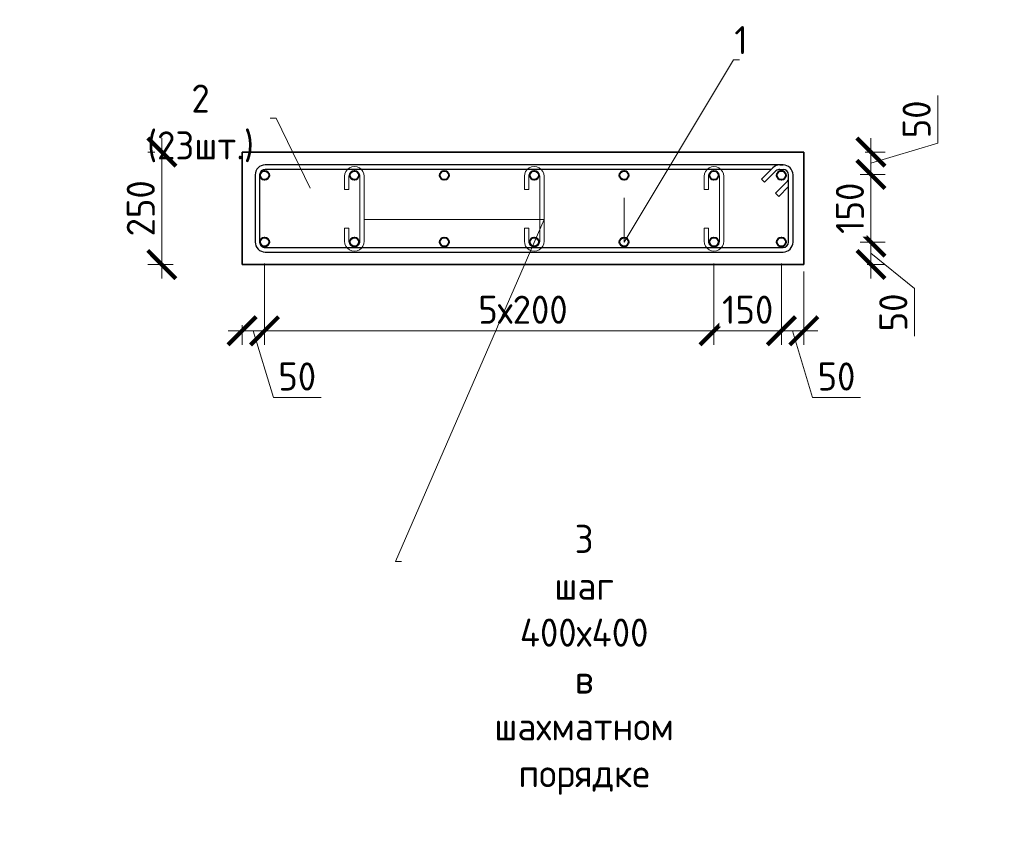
# Model space of a CAD drawing. Header units: millimetres. Extents: x 263826 to 1718326, y -423071 to 70137.
# Tile 404 of 486: x 783515 to 792278, y -130349 to -123201. Entities that reach past the tile are written whole.
import ezdxf
from ezdxf import colors
from ezdxf.entities.mleader import LeaderData, LeaderLine
from ezdxf.math import Vec2, Vec3

# ---------------------------------------------------------------- set-up
doc = ezdxf.new("R2010")
doc.units = ezdxf.units.MM
for name, color, linetype, lineweight in [('1 Стены', 3, 'Continuous', 30), ('Арм_шпильки', 143, 'Continuous', 18), ('Армирование', 3, 'Continuous', 40), ('Выноски', 20, 'Continuous', 20), ('подоснова', 151, 'Continuous', 5), ('РАЗМЕРЫ', 1, 'Continuous', 9)]:
    doc.layers.add(name, color=color, linetype=linetype, lineweight=lineweight)
doc.layers.add('Колонна_ бетон', color=7, linetype='Continuous', lineweight=50, true_color=0xb4b496)
doc.styles.add('GOST 2.304', font='CS_Gost2304.shx')
doc.styles.add('GOST-2.304_Type-B', font='GOST_Common.ttf')
doc.styles.add('ГОСТ', font='GOST_Common.ttf')
doc.dimstyles.new('мой 25', dxfattribs={"dimscale": 100, "dimtxt": 2.5, "dimasz": 2.5, "dimexe": 1.25, "dimexo": 0.625, "dimtad": 1, "dimdec": 0, "dimlfac": 0.5, "dimtxsty": 'GOST-2.304_Type-B', "dimblk": 'ARCHTICK', "dimcen": 2.5, "dimdle": 1.25, "dimaunit": 1, "dimadec": 1, "dimazin": 2, "dimtfac": 1, "dimtdec": 0, "dimtmove": 1, "dimatfit": 3, "dimfxl": 6, "dimfxlon": 1, "dimtfill": 1, "dimlwd": -1, "dimlwe": -1, "dimarcsym": 0})

# ---------------------------------------------------------------- blocks, each defined once
blk = doc.blocks.new('*U2406')
at = {"color": 0, "linetype": 'ByBlock', "lineweight": -2}
for p, q in [((163.3, 1198.9), (12.5, 1198.9)), ((-10, 1176.4), (-10, 12.5)), ((-10, 1169.4), (-10, 1176.4)), ((0, 1169.4), (0, 1176.4)), ((163.3, 1188.9), (12.5, 1188.9)), ((53.8, 1159.8), (28.3, 1185.2)), ((38.8, 1188.9), (60.9, 1166.9)), ((175.8, 12.5), (175.8, 1176.4)), ((185.8, 12.5), (185.8, 1176.4)), ((22, 1128), (-3.4, 1153.5)), ((3.7, 1160.6), (29.1, 1135.1)), ((60.9, 1166.9), (53.8, 1159.8)), ((0, 1150.1), (0, 12.5)), ((29.1, 1135.1), (22, 1128)), ((12.5, 0), (163.3, 0)), ((12.5, -10), (163.3, -10))]:
    blk.add_line(p, q, dxfattribs=at)
for centre, radius, start, end in [((12.5, 1176.4), 22.5, 90, 180), ((163.3, 1176.4), 22.5, 0, 90), ((12.5, 1176.4), 12.5, 90, 180), ((19.5, 1176.4), 12.5, 45, 90), ((163.3, 1176.4), 12.5, 0, 90), ((12.5, 1169.4), 22.5, 180, 225), ((12.5, 1169.4), 12.5, 180, 225), ((12.5, 12.5), 22.5, 180, 270), ((12.5, 12.5), 12.5, 180, 270), ((163.3, 12.5), 12.5, 270, 0), ((163.3, 12.5), 22.5, 270, 0)]:
    blk.add_arc(centre, radius, start, end, dxfattribs=at)
at = {"style": 'GOST 2.304', "oblique": 15, "flags": 9}
for tag, p in [('ДИАМЕТР', (-52.8, -63)), ('КЛАСС', (-53, -68.7)), ('ПОЗИЦИЯ', (-52.3, -58)), ('ДЛИНА', (-52.5, -73.8)), ('МАССА', (-52.3, -78.3))]:
    blk.add_attdef(tag, p, '', height=2.5, dxfattribs=at)
blk = doc.blocks.new('_ArchTick')
at = {"color": 0, "linetype": 'ByBlock', "const_width": 0.15}
blk.add_lwpolyline([(-0.5, -0.5), (0.5, 0.5)], dxfattribs=at)
blk = doc.blocks.new('*D2375')
at = {"layer": 'DEFPOINTS', "color": 0, "lineweight": 0, "transparency": 16777216}
for p in [(790494.2, -124378.5, -2880), (790294.2, -124577.1, -2880), (791091.5, -124577.1)]:
    blk.add_point(p, dxfattribs=at)
at = {"layer": 'РАЗМЕРЫ', "color": 0, "linetype": 'Continuous', "transparency": 16777216}
for p, q in [((791685.3, -124299.7), (791685.3, -123874.7)), ((791091.5, -124253.5), (791091.5, -124702.1)), ((791091.5, -124477.8), (791685.3, -124299.7)), ((791040.1, -124378.5), (791216.5, -124378.5)), ((790995.4, -124577.1), (791216.5, -124577.1))]:
    blk.add_line(p, q, dxfattribs=at)
at = {"layer": 'РАЗМЕРЫ', "color": 0, "transparency": 16777216, "xscale": 250, "yscale": 250, "zscale": 250}
for p, rotation in [((791091.5, -124378.5), 90), ((791091.5, -124577.1), 270)]:
    blk.add_blockref('_ArchTick', p, dxfattribs=dict(at, rotation=rotation))
at = {"layer": 'РАЗМЕРЫ', "color": 0, "lineweight": 0, "transparency": 16777216, "insert": (791497.8, -124087.2), "char_height": 250, "attachment_point": 5, "rotation": 90, "style": 'GOST-2.304_Type-B', "bg_fill": 3, "box_fill_scale": 1.1, "bg_fill_color": 256, "bg_fill_true_color": 13158600, "bg_fill_transparency": 0}
blk.add_mtext('50', dxfattribs=at)
blk = doc.blocks.new('*D2376')
at = {"layer": 'DEFPOINTS', "color": 0, "lineweight": 0, "transparency": 16777216}
for p in [(790294.2, -125178.5, -2880), (791091.5, -125178.5), (790995.7, -125378.5)]:
    blk.add_point(p, dxfattribs=at)
at = {"layer": 'РАЗМЕРЫ', "color": 0, "linetype": 'Continuous', "transparency": 16777216}
for p, q in [((791091.5, -125503.5), (791091.5, -125053.5)), ((790995.4, -125178.5), (791216.5, -125178.5)), ((791091.5, -125278.5), (791478, -125592)), ((791058.2, -125378.5), (791216.5, -125378.5)), ((791478, -125592), (791478, -126017))]:
    blk.add_line(p, q, dxfattribs=at)
at = {"layer": 'РАЗМЕРЫ', "color": 0, "transparency": 16777216, "xscale": 250, "yscale": 250, "zscale": 250}
for p, rotation in [((791091.5, -125178.5), 90), ((791091.5, -125378.5), 270)]:
    blk.add_blockref('_ArchTick', p, dxfattribs=dict(at, rotation=rotation))
at = {"layer": 'РАЗМЕРЫ', "color": 0, "lineweight": 0, "transparency": 16777216, "insert": (791290.5, -125804.5), "char_height": 250, "attachment_point": 5, "rotation": 90, "style": 'GOST-2.304_Type-B', "bg_fill": 3, "box_fill_scale": 1.1, "bg_fill_color": 256, "bg_fill_true_color": 13158600, "bg_fill_transparency": 0}
blk.add_mtext('50', dxfattribs=at)
blk = doc.blocks.new('*D2377')
at = {"layer": 'DEFPOINTS', "color": 0, "lineweight": 0, "transparency": 16777216}
for p in [(785694.2, -125178.5), (789694.2, -125178.5), (785694.2, -125968)]:
    blk.add_point(p, dxfattribs=at)
at = {"layer": 'РАЗМЕРЫ', "color": 0, "linetype": 'Continuous', "transparency": 16777216}
for p, q in [((785694.2, -125368), (785694.2, -126093)), ((789694.2, -125368), (789694.2, -126093)), ((789819.2, -125968), (785569.2, -125968))]:
    blk.add_line(p, q, dxfattribs=at)
at = {"layer": 'РАЗМЕРЫ', "color": 0, "transparency": 16777216, "xscale": 250, "yscale": 250, "zscale": 250, "rotation": 180}
blk.add_blockref('_ArchTick', (785694.2, -125968), dxfattribs=at)
at = {"layer": 'РАЗМЕРЫ', "color": 0, "transparency": 16777216, "xscale": 250, "yscale": 250, "zscale": 250}
blk.add_blockref('_ArchTick', (789694.2, -125968), dxfattribs=at)
at = {"layer": 'РАЗМЕРЫ', "color": 0, "lineweight": 0, "transparency": 16777216, "insert": (787994.2, -125780.5), "char_height": 250, "attachment_point": 5, "style": 'GOST-2.304_Type-B', "bg_fill": 3, "box_fill_scale": 1.1, "bg_fill_color": 256, "bg_fill_true_color": 13158600, "bg_fill_transparency": 0}
blk.add_mtext('5х200', dxfattribs=at)
blk = doc.blocks.new('*D2378')
at = {"layer": 'DEFPOINTS', "color": 0, "lineweight": 0, "transparency": 16777216}
for p in [(785494.2, -125378.5, 2880), (785694.2, -125585.4), (785494.2, -125968)]:
    blk.add_point(p, dxfattribs=at)
at = {"layer": 'РАЗМЕРЫ', "color": 0, "linetype": 'Continuous', "transparency": 16777216}
for p, q in [((785694.2, -125647.9), (785694.2, -126093)), ((785494.2, -125918.5), (785494.2, -126093)), ((785819.2, -125968), (785369.2, -125968)), ((785594.2, -125968), (785772.4, -126561.8)), ((785772.4, -126561.8), (786197.4, -126561.8))]:
    blk.add_line(p, q, dxfattribs=at)
at = {"layer": 'РАЗМЕРЫ', "color": 0, "transparency": 16777216, "xscale": 250, "yscale": 250, "zscale": 250, "rotation": 180}
blk.add_blockref('_ArchTick', (785494.2, -125968), dxfattribs=at)
at = {"layer": 'РАЗМЕРЫ', "color": 0, "transparency": 16777216, "xscale": 250, "yscale": 250, "zscale": 250}
blk.add_blockref('_ArchTick', (785694.2, -125968), dxfattribs=at)
at = {"layer": 'РАЗМЕРЫ', "color": 0, "lineweight": 0, "transparency": 16777216, "insert": (785984.9, -126374.3), "char_height": 250, "attachment_point": 5, "style": 'GOST-2.304_Type-B', "bg_fill": 3, "box_fill_scale": 1.1, "bg_fill_color": 256, "bg_fill_true_color": 13158600, "bg_fill_transparency": 0}
blk.add_mtext('50', dxfattribs=at)
blk = doc.blocks.new('*D2379')
at = {"layer": 'DEFPOINTS', "color": 0, "lineweight": 0, "transparency": 16777216}
for p in [(789694.2, -125178.5), (790294.2, -125178.5), (790294.2, -125968)]:
    blk.add_point(p, dxfattribs=at)
at = {"layer": 'РАЗМЕРЫ', "color": 0, "linetype": 'Continuous', "transparency": 16777216}
for p, q in [((789694.2, -125368), (789694.2, -126093)), ((790294.2, -125368), (790294.2, -126093)), ((789569.2, -125968), (790419.2, -125968))]:
    blk.add_line(p, q, dxfattribs=at)
at = {"layer": 'РАЗМЕРЫ', "color": 0, "transparency": 16777216, "xscale": 250, "yscale": 250, "zscale": 250, "rotation": 180}
blk.add_blockref('_ArchTick', (789694.2, -125968), dxfattribs=at)
at = {"layer": 'РАЗМЕРЫ', "color": 0, "transparency": 16777216, "xscale": 250, "yscale": 250, "zscale": 250}
blk.add_blockref('_ArchTick', (790294.2, -125968), dxfattribs=at)
at = {"layer": 'РАЗМЕРЫ', "color": 0, "lineweight": 0, "transparency": 16777216, "insert": (789994.2, -125780.5), "char_height": 250, "attachment_point": 5, "style": 'GOST-2.304_Type-B', "bg_fill": 3, "box_fill_scale": 1.1, "bg_fill_color": 256, "bg_fill_true_color": 13158600, "bg_fill_transparency": 0}
blk.add_mtext('150', dxfattribs=at)
blk = doc.blocks.new('*D2391')
at = {"layer": 'DEFPOINTS', "color": 0, "lineweight": 0, "transparency": 16777216}
for p in [(790294.2, -125178.5), (790494.2, -125378.5), (790494.2, -125968)]:
    blk.add_point(p, dxfattribs=at)
at = {"layer": 'РАЗМЕРЫ', "color": 0, "linetype": 'Continuous', "transparency": 16777216}
for p, q in [((790294.2, -125368), (790294.2, -126093)), ((790494.2, -125441), (790494.2, -126093)), ((790169.2, -125968), (790619.2, -125968)), ((790394.2, -125968), (790572.3, -126561.8)), ((790572.3, -126561.8), (790997.3, -126561.8))]:
    blk.add_line(p, q, dxfattribs=at)
at = {"layer": 'РАЗМЕРЫ', "color": 0, "transparency": 16777216, "xscale": 250, "yscale": 250, "zscale": 250, "rotation": 180}
blk.add_blockref('_ArchTick', (790294.2, -125968), dxfattribs=at)
at = {"layer": 'РАЗМЕРЫ', "color": 0, "transparency": 16777216, "xscale": 250, "yscale": 250, "zscale": 250}
blk.add_blockref('_ArchTick', (790494.2, -125968), dxfattribs=at)
at = {"layer": 'РАЗМЕРЫ', "color": 0, "lineweight": 0, "transparency": 16777216, "insert": (790784.8, -126374.3), "char_height": 250, "attachment_point": 5, "style": 'GOST-2.304_Type-B', "bg_fill": 3, "box_fill_scale": 1.1, "bg_fill_color": 256, "bg_fill_true_color": 13158600, "bg_fill_transparency": 0}
blk.add_mtext('50', dxfattribs=at)
blk = doc.blocks.new('*U2407')
for p, q in [((5.3, 17.4), (10, 18)), ((34, 18), (10, 18)), ((34, 10), (34, 18)), ((104.5, 18), (128.5, 18)), ((104.5, 10), (104.5, 18)), ((133.2, 17.4), (128.5, 18)), ((-8, 0), (-7.4, 4.7)), ((-7.4, 4.7), (-5.6, 9)), ((-5.6, 9), (-2.7, 12.7)), ((-2.7, 12.7), (1, 15.6)), ((1, 15.6), (5.3, 17.4)), ((10, 10), (34, 10)), ((128.5, 10), (104.5, 10)), ((137.5, 15.6), (133.2, 17.4)), ((141.2, 12.7), (137.5, 15.6)), ((144.1, 9), (141.2, 12.7)), ((145.9, 4.7), (144.1, 9)), ((146.5, 0), (145.9, 4.7)), ((145.9, -4.7), (146.5, 0)), ((-7.4, -4.7), (-8, 0)), ((-5.6, -9), (-7.4, -4.7)), ((-2.7, -12.7), (-5.6, -9)), ((1, -15.6), (-2.7, -12.7)), ((5.3, -17.4), (1, -15.6)), ((10, -18), (5.3, -17.4)), ((128.5, -18), (133.2, -17.4)), ((133.2, -17.4), (137.5, -15.6)), ((137.5, -15.6), (141.2, -12.7)), ((141.2, -12.7), (144.1, -9)), ((144.1, -9), (145.9, -4.7)), ((10, -18), (128.5, -18))]:
    blk.add_line(p, q)
at = {"color": 0, "linetype": 'ByBlock', "lineweight": -2}
for p, q in [((0, 0), (0.3, 2.6)), ((0.3, 2.6), (1.3, 5)), ((1.3, 5), (2.9, 7.1)), ((2.9, 7.1), (5, 8.7)), ((5, 8.7), (7.4, 9.7)), ((7.4, 9.7), (10, 10)), ((131.1, 9.7), (128.5, 10)), ((133.5, 8.7), (131.1, 9.7)), ((135.6, 7.1), (133.5, 8.7)), ((137.2, 5), (135.6, 7.1)), ((138.2, 2.6), (137.2, 5)), ((138.5, 0), (138.2, 2.6)), ((138.2, -2.6), (138.5, 0)), ((0.3, -2.6), (0, 0)), ((1.3, -5), (0.3, -2.6)), ((2.9, -7.1), (1.3, -5)), ((5, -8.7), (2.9, -7.1)), ((7.4, -9.7), (5, -8.7)), ((10, -10), (7.4, -9.7)), ((10, -10), (128.5, -10)), ((128.5, -10), (131.1, -9.7)), ((131.1, -9.7), (133.5, -8.7)), ((133.5, -8.7), (135.6, -7.1)), ((135.6, -7.1), (137.2, -5)), ((137.2, -5), (138.2, -2.6))]:
    blk.add_line(p, q, dxfattribs=at)
at = {"style": 'GOST 2.304', "oblique": 15, "flags": 9}
for tag, p in [('ДИАМЕТР', (117.8, -62.2)), ('ДЛИНА', (118.1, -72.5)), ('ПОЗИЦИЯ', (118, -56.6)), ('КЛАСС', (118, -67.8)), ('МАССА', (118.7, -78.2))]:
    blk.add_attdef(tag, p, '', height=2.5, dxfattribs=at)
blk = doc.blocks.new('_None')
blk = doc.blocks.new('*D2395')
at = {"layer": 'DEFPOINTS', "color": 0, "lineweight": 0, "transparency": 16777216}
for p in [(785493.6, -124378.5, 2880), (784780.1, -125378.5), (785493.6, -125378.5)]:
    blk.add_point(p, dxfattribs=at)
at = {"layer": 'РАЗМЕРЫ', "color": 0, "linetype": 'Continuous', "transparency": 16777216}
for p, q in [((784780.1, -124253.5), (784780.1, -125503.5)), ((784718, -124378.5), (784655.1, -124378.5)), ((784880.1, -125378.5), (784655.1, -125378.5))]:
    blk.add_line(p, q, dxfattribs=at)
at = {"layer": 'РАЗМЕРЫ', "color": 0, "transparency": 16777216, "xscale": 250, "yscale": 250, "zscale": 250}
for p, rotation in [((784780.1, -124378.5), 90), ((784780.1, -125378.5), 270)]:
    blk.add_blockref('_ArchTick', p, dxfattribs=dict(at, rotation=rotation))
at = {"layer": 'РАЗМЕРЫ', "color": 0, "lineweight": 0, "transparency": 16777216, "insert": (784592.6, -124878.5), "char_height": 250, "attachment_point": 5, "rotation": 90, "style": 'GOST-2.304_Type-B', "bg_fill": 3, "box_fill_scale": 1.1, "bg_fill_color": 256, "bg_fill_true_color": 13158600, "bg_fill_transparency": 0}
blk.add_mtext('250', dxfattribs=at)
blk = doc.blocks.new('*D2408')
at = {"layer": 'DEFPOINTS', "color": 0, "lineweight": 0, "transparency": 16777216}
for p in [(790294.2, -124577.1, 3100), (791091.5, -125178.5, 5980), (791091.5, -125178.5)]:
    blk.add_point(p, dxfattribs=at)
at = {"layer": 'РАЗМЕРЫ', "color": 0, "linetype": 'Continuous', "transparency": 16777216}
for p, q in [((791091.5, -124452.1), (791091.5, -125303.5)), ((791009.8, -124577.1), (791216.5, -124577.1)), ((791201.4, -125178.5), (791216.5, -125178.5))]:
    blk.add_line(p, q, dxfattribs=at)
at = {"layer": 'РАЗМЕРЫ', "color": 0, "transparency": 16777216, "xscale": 250, "yscale": 250, "zscale": 250}
for p, rotation in [((791091.5, -124577.1), 90), ((791091.5, -125178.5), 270)]:
    blk.add_blockref('_ArchTick', p, dxfattribs=dict(at, rotation=rotation))
at = {"layer": 'РАЗМЕРЫ', "color": 0, "lineweight": 0, "transparency": 16777216, "insert": (790904, -124877.8), "char_height": 250, "attachment_point": 5, "rotation": 90, "style": 'GOST-2.304_Type-B', "bg_fill": 3, "box_fill_scale": 1.1, "bg_fill_color": 256, "bg_fill_true_color": 13158600, "bg_fill_transparency": 0}
blk.add_mtext('150', dxfattribs=at)

msp = doc.modelspace()

# ---------------------------------------------------------------- linework, layer by layer
at = {"layer": '1 Стены', "color": 252, "lineweight": 0, "true_color": 0x939598}
for p, q in [((785494.22954, -125378.51282, 3100), (785494.22954, -124578.51282, 3100)), ((790494.20512, -124578.51282, 3100), (790494.20512, -125378.51282, 3100)), ((790494.20512, -125378.51282, 3100), (785494.22954, -125378.51282, 3100))]:
    msp.add_line(p, q, dxfattribs=at)
at = {"layer": 'Армирование', "color": 3}
for centre in [(785694.22954, -124585.12754, 3100), (786494.22954, -124585.12754, 3100), (787294.22954, -124585.12754, 3100), (788094.22954, -124585.12754, 3100), (788894.22954, -124585.12754, 3100), (789694.22954, -124585.12754, 3100), (790294.22954, -124585.12754, 3100), (785694.22954, -125178.51282, 3100), (786494.22954, -125178.51282, 3100), (787294.22954, -125178.51282, 3100), (788094.22954, -125178.51282, 3100), (788894.22954, -125178.51282, 3100), (789694.22954, -125178.51282, 3100), (790294.22954, -125178.51282, 3100)]:
    msp.add_circle(centre, 40, dxfattribs=at)
at = {"layer": 'Колонна_ бетон', "color": 180, "linetype": 'Continuous', "lineweight": 35, "transparency": 33554687}
for p, q in [((785493.61405, -124378.51103, 5979.99999), (785493.61405, -125378.51103, 5979.99999)), ((785493.61405, -124378.51103, 5979.99999), (790493.61392, -124378.51103, 5979.99999)), ((790493.61392, -124378.51103, 5979.99999), (790493.61392, -125378.51103, 5979.99999)), ((785493.61405, -125378.51103, 5979.99999), (790493.61392, -125378.51103, 5979.99999))]:
    msp.add_line(p, q, dxfattribs=at)

# ---------------------------------------------------------------- block references
at = {"lineweight": 30, "xscale": 3.959999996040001, "yscale": 3.959999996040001, "zscale": 3.959999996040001, "rotation": 269.9999999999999}
msp.add_blockref('*U2406', (785650.27832, -124531.6472, 3100), dxfattribs=at)

# ---------------------------------------------------------------- texts
at = {"layer": 'Выноски'}
note = msp.add_mtext_static_columns([''] * 2, width=18679.7309208, gutter_width=20.19117, height=0, dxfattribs=dict(at, insert=(415001.40784, -101131.04754), char_height=250, attachment_point=1, style='ГОСТ'))
for column, words in zip([note] + note.columns.linked_columns, ['\\pi1500;{\\H2x;Общие указания:}\\P1.^IРабочая документация разработана в соответствии с заданием на проектирование, требованиями {\\H3x; }действующих технических регламентов, стандартов, сводов правил и других документов, содержащих установленные {\\H1.16667x; }требования.{\\H1.77778x; }\\P2.^IРабочая документация выполнена в соответствии со следующими нормативными и техническими {\\H1.57407x; }документами:{\\H1.64198x; }\\P-^IСП 20.13330.2016 "Нагрузки и воздействия";{\\H1.61934x; }\\P-^IСП 63.13330.2018 "Бетонные и железобетонные конструкции. Основные положения";{\\H1.62689x; }\\P-^IСП 70.13330.2012 "Несущие и ограждающие конструкции".{\\H1.62437x; }\\P4.^IЗа относительную отметку 0,000 принята отметка чистого пола первого этажа, соответствующая {\\H1.62521x; }абсолютной отметке 648,00 в Балтийской системе высот.{\\H1.62493x; }\\P{\\fISOCPEUR|b0|i0|c204|p34;5.^IПеречень видов работ, для которых необходимо составлять акты освидетельствования скрытых \\H1.62502x; \\H0.61538x;работ:\\H1.62499x; \\H0.61539x;\\P-^Iсоответствие арматуры (длина, диаметры, распределение по площади элементов, количество и т.д.), \\H1.725x; \\H0.57971x;закладных деталей рабочим чертежам;\\H1.67917x; \\H0.59553x;\\P-^Iустройство и армирование монолитных стен;\\H1.60694x; \\H0.6223x;\\P-^Iосвидетельствование опалубки перед бетонированием;\\H1.63102x; \\H0.61311x;\\P-^Iотбор контрольных проб бетона;\\H1.62299x; \\H0.61615x;\\P-^Iсоответствие законченных железобетонных конструкций проекту с отображением качества работ;\\H1.62567x; \\H0.61513x;\\P-^Iустройство монолитных конструкций, выполняемых в зимнее время;\\H1.62478x; \\H0.61547x;\\P\\fISOCPEUR|b0|i0|c0|p34;6.^I\\fISOCPEUR|b0|i0|c204|p34;Запрещается выполнение последующих работ при отсутствии актов освидетельствования \\H1.62507x; \\H0.61536x;предшествующих скрытых работ во всех случаях.\\H1.62498x; \\H0.61539x;\\P\\fISOCPEUR|b0|i0|c0|p34;7.^I\\fISOCPEUR|b0|i0|c204|p34;Арматура класса А240 и А500С по ГОСТ 34028-2016, материал монолитных конструкций - бетон \\H1.62501x; \\H0.61538x;тяжелый класса В25 по ГОСТ 26633-2015.\\H1.625x; \\H0.61539x;\\P\\fISOCPEUR|b0|i0|c0|p34;8.^I\\fISOCPEUR|b0|i0|c204|p34;Работы по бетонированию монолитных конструкций вести в соответствии со СП 70.13330.2012 \\H1.625x; \\H0.61538x;"Несущие и ограждающие конструкции".\\H1.625x; \\H0.61538x;\\P\\fISOCPEUR|b0|i0|c0|p34;9.^I\\fISOCPEUR|b0|i0|c204|p34;Все строительно-монтажные работы необходимо выполнять в соответствии со СНиП 12-03-2001 \\H1.625x; \\H0.61538x;"Безопасность труда в строительстве. Часть 1. Общие требования.", Безопасность труда в строительстве. Часть \\H1.625x; \\H0.61538x;2. Строительное производство". Строительство здания должно производиться в соответствии с проектом \\H1.625x; \\H0.61538x;производства работ (ППР).\\H1.725x; \\H0.57971x;\\P\\fISOCPEUR|b0|i0|c0|p34;10.^I\\fISOCPEUR|b0|i0|c204|p34;При отсутствии ППР производство строительно-монтажных работ запрещается.\\H1.67917x; \\H0.59553x;\\P\\fISOCPEUR|b0|i0|c0|p34;11.^I\\fISOCPEUR|b0|i0|c204|p34;Бетон следует укладывать в бетонные конструкции горизонтальными слоями одинаковой толщины без \\H1.60694x; \\H0.6223x;разрывов, с последовательным направлением укладки в одну сторону во всех слоях.\\H1.63102x; \\H0.61311x;\\P\\fISOCPEUR|b0|i0|c0|p34;12.^I\\fISOCPEUR|b0|i0|c204|p34;В начальный период твердения бетон необходимо защищать от попадания атмосферных осадков или \\H1.62299x; \\H0.61615x;потерь влаги.\\H1.62567x; \\H0.61513x;\\P\\fISOCPEUR|b0|i0|c0|p34;13.^I\\fISOCPEUR|b0|i0|c204|p34;Уход за свежеуложенным бетоном начинать сразу после укладки бетонной смеси и осуществлять до \\H1.62478x; \\H0.61547x;достижения прочности бетона не менее 70% от проектной.\\H1.62507x; \\H0.61536x;\\P\\fISOCPEUR|b0|i0|c0|p34;14.^I\\fISOCPEUR|b0|i0|c204|p34;Проект рассчитан на производство работ в период положительных температур. В случае выполнения \\H1.62498x; \\H0.61539x;работ при отрицательных температурах необходимо выполнять требования СНиП часть 3 по производству работ \\H1.62501x; \\H0.61538x;и ППР.\\H1.625x; \\H0.61539x;\\P\\fISOCPEUR|b0|i0|c0|p34;15.^I\\fISOCPEUR|b0|i0|c204|p34;При минимальной температуре воздуха до минус 15°С допускается:\\H1.625x; \\H0.61538x;\\P-^Iвыдерживание бетона в конструкции методом термоса, при предварительном разогреве бетонной \\H1.625x; \\H0.61538x;смеси, \\H1.625x; \\H0.61538x;\\P-^Iфорсированный электроразогрев бетона в конструкции с повторным уплотнением.\\H1.625x; \\H0.61538x;\\PПри минимальной температуре воздуха до минус 25°С допускается:\\H1.625x; \\H0.61538x;\\P-^Iобогрев бетона в греющей опалубке с помощью низкотемпературных электронагревателей,\\H1.625x; \\H0.61538x;\\P-^Iэлектродный сквозной прогреб бетона,\\H1.625x; \\H0.61538x;\\P-^Iэлектрообогрев с помощью греющего провода.\\H1.625x; \\H0.61538x;\\P}16.^IЗаполнителем для бетона служит щебень твердых пород, наибольшая фракция щебня не должна превышать {\\H1.625x; }40мм.{\\H1.625x; }\\P17.^IВ процессе бетонирования обеспечить соблюдение защитных слоев и мест положения рабочей арматуры {\\H1.625x; }согласно проекту. Величина защитного слоя продольной рабочей арматуры у боковых граней стен монолитных {\\H1.625x; }участков должны быть не менее 20мм и не менее диаметра продольной рабочей арматуры конструкции, величина {\\H1.625x; }защитного слоя поперечной арматуры - не менее 10мм. {\\H1.625x; }\\P\\pi0;             18.Крестовые соединения стержней продольной и поперечной арматуры, соединение стержней продольной {\\H1.625x; }арматуры по длине выполнить вязкой отожженой проволокой диаметром 2,0-3,0мм.{\\H1.625x; }\\P\\pi1500;{\\H1.625x; }', '']):
    column.text = words

# ---------------------------------------------------------------- leaders
at = {"layer": 'подоснова'}
ml = msp.add_multileader_mtext('Standard', dxfattribs=at)
ml.set_content('2 (23шт.)', color=256, style='GOST-2.304_Type-B')
ml.set_leader_properties(color=256, linetype='ByLayer', lineweight=15)
ml.set_arrow_properties(name='NONE')
ml.build(insert=Vec2(0, 0))
ml.multileader.update_dxf_attribs({"text_left_attachment_type": 6, "text_right_attachment_type": 6, "dogleg_length": 10, "arrow_head_size": 18})
ctx = ml.context
ctx.base_point, ctx.char_height, ctx.arrow_head_size, ctx.landing_gap_size, ctx.plane_origin = Vec3(784462.06178, -124077.08478, 3100), 250, 18, 20, Vec3(782409.21396, -123531.03897, 3100)
ctx.left_attachment, ctx.right_attachment, ctx.text_align_type = 6, 6, 1
notes = []
notes.append((ctx, [(1, (1, 1, 0), (785797.66784, -124077.08478, 3100), (-1, 0), 10, [(0, [(786098.97462, -124700.52203, 3100)], 0, [])])]))
ctx.mtext.insert, ctx.mtext.width, ctx.mtext.alignment, ctx.mtext.flow_direction = Vec3(785124.86481, -123777.08478, 3100), 22.8977991, 2, 5
for ctx, leaders in notes:
    for number, flags, end, landing, length, lines in leaders:
        leader = LeaderData()
        leader.index, (leader.has_last_leader_line, leader.has_dogleg_vector, leader.attachment_direction) = number, flags
        leader.last_leader_point, leader.dogleg_vector, leader.dogleg_length = Vec3(end), Vec3(landing), length
        for number, points, colour, breaks in lines:
            line = LeaderLine()
            line.index, line.vertices, line.color, line.breaks = number, Vec3.list(points), colors.encode_raw_color(colour), breaks
            leader.lines.append(line)
        ctx.leaders.append(leader)

# ---------------------------------------------------------------- next in the draw order: dimensions: what is measured, and where the dimension line sits
at = {"layer": 'РАЗМЕРЫ', "color": 146, "lineweight": 0, "true_color": 0x006272}
dim = msp.add_linear_dim(base=(791091.51167, -124577.12754, 5979.99999), p1=(790494.20512, -124378.51282, 3100), p2=(790294.22954, -124577.12754, 3100), angle=90, dimstyle='мой 25', override={"dimlfac": 0.25}, dxfattribs=at)
dim.commit()
dim.dimension.update_dxf_attribs({"geometry": '*D2375', "text_midpoint": (791497.76167, -124237.19518, 5979.99999)})
dim = msp.add_linear_dim(base=(791091.51167, -125178.51282, 5979.99999), p1=(790995.74772, -125378.51282, 5979.99999), p2=(790294.22954, -125178.51282, 3100), angle=90, dimstyle='мой 25', override={"dimlfac": 0.25}, dxfattribs=at)
dim.commit()
dim.dimension.update_dxf_attribs({"geometry": '*D2376', "text_midpoint": (791478.03722, -125654.50936, 5979.99999), "dimtype": 160})
dim = msp.add_linear_dim(base=(785694.22954, -125968.04788, 3100), p1=(789694.22954, -125178.51282, 3100), p2=(785694.22954, -125178.51282, 3100), angle=180, text='5х200', dimstyle='мой 25', override={"dimlfac": 0.25}, dxfattribs=at)
dim.commit()
dim.dimension.update_dxf_attribs({"geometry": '*D2377', "text_midpoint": (787994.22954, -125968.04788, 3100), "dimtype": 160})

# ---------------------------------------------------------------- next in the draw order: block references
at = {"layer": 'Арм_шпильки', "color": 3, "xscale": 4.875, "yscale": 4.875, "zscale": 4.875, "rotation": 89.99999999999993}
for p in [(786494.22954, -125220.31365, 3100), (788094.22954, -125220.31365, 3100)]:
    msp.add_blockref('*U2407', p, dxfattribs=at)

# ---------------------------------------------------------------- next in the draw order: dimensions: what is measured, and where the dimension line sits
at = {"layer": 'РАЗМЕРЫ', "color": 146, "lineweight": 0, "true_color": 0x006272}
dim = msp.add_linear_dim(base=(790294.22954, -125968.04788, 3100), p1=(789694.22954, -125178.51282, 3100), p2=(790294.22954, -125178.51282, 3100), angle=180, dimstyle='мой 25', override={"dimlfac": 0.25}, dxfattribs=at)
dim.commit()
dim.dimension.update_dxf_attribs({"geometry": '*D2379', "text_midpoint": (789994.22954, -125780.54788, 3100)})
dim = msp.add_linear_dim(base=(785494.22954, -125968.04788, 3100), p1=(785694.22954, -125585.43064, 3100), p2=(785494.22954, -125378.51103, 5979.99999), dimstyle='мой 25', override={"dimlfac": 0.25}, dxfattribs=at)
dim.commit()
dim.dimension.update_dxf_attribs({"geometry": '*D2378', "text_midpoint": (785834.85454, -126374.29788, 3100)})

# ---------------------------------------------------------------- next in the draw order: leaders
at = {"layer": 'подоснова'}
ml = msp.add_multileader_mtext('Standard', dxfattribs=at)
ml.set_content('3 шаг 400х400 \\Pв шахматном порядке ', color=256, style='GOST-2.304_Type-B')
ml.set_leader_properties(color=256, linetype='ByLayer', lineweight=15)
ml.set_arrow_properties(name='NONE')
ml.build(insert=Vec2(0, 0))
ml.multileader.update_dxf_attribs({"text_left_attachment_type": 6, "text_right_attachment_type": 6, "dogleg_length": 10, "arrow_head_size": 18})
ctx = ml.context
ctx.base_point, ctx.char_height, ctx.arrow_head_size, ctx.landing_gap_size, ctx.plane_origin = Vec3(786870.57022, -128019.36768, 3100), 250, 18, 20, Vec3(784897.01734, -125685.48848, 3100)
ctx.left_attachment, ctx.right_attachment, ctx.text_align_type = 6, 6, 1
notes = []
notes.append((ctx, [(0, (1, 1, 0), (786860.57022, -128019.36768, 3100), (1, 0), 10, [(1, [(786581.97954, -124976.56365, 3100), (788181.97954, -124976.56365, 3100)], 0, [])])]))
ctx.mtext.insert, ctx.mtext.width, ctx.mtext.alignment, ctx.mtext.flow_direction = Vec3(788538.67628, -127694.36768, 3100), 22.8977991, 2, 5
for ctx, leaders in notes:
    for number, flags, end, landing, length, lines in leaders:
        leader = LeaderData()
        leader.index, (leader.has_last_leader_line, leader.has_dogleg_vector, leader.attachment_direction) = number, flags
        leader.last_leader_point, leader.dogleg_vector, leader.dogleg_length = Vec3(end), Vec3(landing), length
        for number, points, colour, breaks in lines:
            line = LeaderLine()
            line.index, line.vertices, line.color, line.breaks = number, Vec3.list(points), colors.encode_raw_color(colour), breaks
            leader.lines.append(line)
        ctx.leaders.append(leader)

# ---------------------------------------------------------------- next in the draw order: block references
at = {"layer": 'Арм_шпильки', "color": 3, "xscale": 4.875, "yscale": 4.875, "zscale": 4.875, "rotation": 89.99999999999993}
msp.add_blockref('*U2407', (789694.22954, -125220.31365, 3100), dxfattribs=at)

# ---------------------------------------------------------------- next in the draw order: dimensions: what is measured, and where the dimension line sits
at = {"layer": 'РАЗМЕРЫ', "color": 146, "lineweight": 0}
for base, p1, p2, angle, override, picture, middle in [((784780.13197, -125378.51282, 3100), (785493.61405, -124378.51103, 5979.99999), (785493.61405, -125378.51282, 3100), 90, {"dimlfac": 0.25, "dimfxl": 1}, '*D2395', (784592.63197, -124878.51192, 3100)), ((790494.20512, -125968.04788, 3100), (790294.22954, -125178.51282, 3100), (790494.20512, -125378.51282, 3100), 180, {"dimlfac": 0.25}, '*D2391', (790634.84233, -126374.29788, 3100))]:
    dim = msp.add_linear_dim(base=base, p1=p1, p2=p2, angle=angle, dimstyle='мой 25', override=override, dxfattribs=at)
    dim.commit()
    dim.dimension.update_dxf_attribs({"geometry": picture, "text_midpoint": middle})

# ---------------------------------------------------------------- next in the draw order: leaders
at = {"layer": 'подоснова'}
ml = msp.add_multileader_mtext('Standard', dxfattribs=at)
ml.set_content('1 ', color=256, style='GOST-2.304_Type-B')
ml.set_leader_properties(color=256, linetype='ByLayer', lineweight=15)
ml.set_arrow_properties(name='NONE')
ml.build(insert=Vec2(0, 0))
ml.multileader.update_dxf_attribs({"text_left_attachment_type": 6, "text_right_attachment_type": 6, "dogleg_length": 10, "arrow_head_size": 18})
ctx = ml.context
ctx.base_point, ctx.char_height, ctx.arrow_head_size, ctx.landing_gap_size, ctx.plane_origin = Vec3(789877.32991, -123557.24673, 3100), 250, 18, 20, Vec3(787123.727, -122254.71595, 3100)
ctx.left_attachment, ctx.right_attachment, ctx.text_align_type = 6, 6, 1
notes = []
notes.append((ctx, [(0, (1, 1, 0), (789867.32991, -123557.24673, 3100), (1, 0), 10, [(1, [(788894.22954, -124785.12754, 3100), (788894.22954, -125178.51282, 3100)], 0, [])])]))
ctx.mtext.insert, ctx.mtext.width, ctx.mtext.alignment, ctx.mtext.flow_direction = Vec3(789934.82991, -123257.24673, 3100), 22.8977991, 2, 5
for ctx, leaders in notes:
    for number, flags, end, landing, length, lines in leaders:
        leader = LeaderData()
        leader.index, (leader.has_last_leader_line, leader.has_dogleg_vector, leader.attachment_direction) = number, flags
        leader.last_leader_point, leader.dogleg_vector, leader.dogleg_length = Vec3(end), Vec3(landing), length
        for number, points, colour, breaks in lines:
            line = LeaderLine()
            line.index, line.vertices, line.color, line.breaks = number, Vec3.list(points), colors.encode_raw_color(colour), breaks
            leader.lines.append(line)
        ctx.leaders.append(leader)

# ---------------------------------------------------------------- next in the draw order: dimensions: what is measured, and where the dimension line sits
at = {"layer": 'РАЗМЕРЫ', "color": 1, "lineweight": 0}
dim = msp.add_linear_dim(base=(791091.51167, -125178.51282), p1=(790294.22954, -124577.12754, 3100), p2=(791091.51167, -125178.51282, 5979.99999), angle=90, dimstyle='мой 25', override={"dimlfac": 0.25}, dxfattribs=at)
dim.commit()
dim.dimension.update_dxf_attribs({"geometry": '*D2408', "text_midpoint": (790904.01167, -124877.82018)})

doc.saveas('drawing.dxf')
